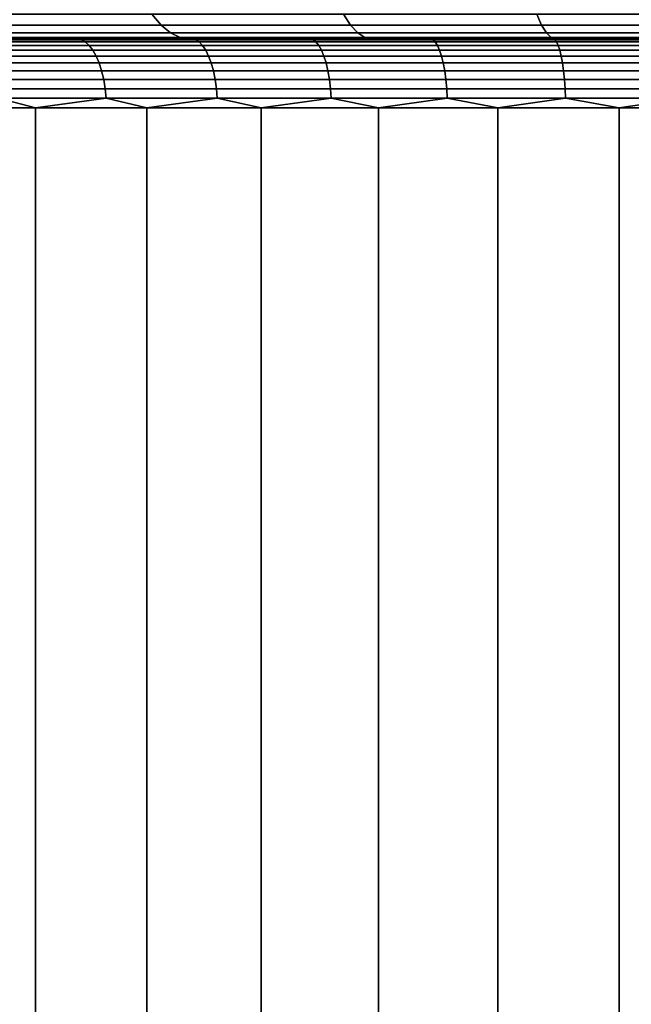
# Model space of a CAD drawing. Header units: metres. Extents: x -109 to 109, y -100 to 58.
# Tile 516 of 642: x -3.95 to -1.29, y 41.99 to 46.28. Entities that reach past the tile are written whole.
import ezdxf

# ---------------------------------------------------------------- set-up
doc = ezdxf.new("R2010")
doc.units = ezdxf.units.M
doc.layers.add('solid_21_062_100_XXX', color=7, linetype='CONTINUOUS')

msp = doc.modelspace()

# ---------------------------------------------------------------- linework, layer by layer
at = {"layer": 'solid_21_062_100_XXX'}
for points in [[(-3.378299, 46.308628, 220.3452), (-4.204255, 46.308628, 220.139786), (-4.153475, 46.261269, 219.956894), (-3.337494, 46.261269, 220.159821)], [(-4.204255, 46.308628, 189.855072), (-3.378299, 46.308628, 189.649673), (-3.337494, 46.261269, 189.835037), (-4.153475, 46.261269, 190.037964)], [(-2.542433, 46.308628, 220.505585), (-3.378299, 46.308628, 220.3452), (-3.337494, 46.261269, 220.159821), (-2.511724, 46.261269, 220.318268)], [(-3.378299, 46.308628, 189.649673), (-2.542433, 46.308628, 189.489273), (-2.511724, 46.261269, 189.67659), (-3.337494, 46.261269, 189.835037)], [(-1.699109, 46.308628, 220.620483), (-2.542433, 46.308628, 220.505585), (-2.511724, 46.261269, 220.318268), (-1.678587, 46.261269, 220.431778)], [(-2.542433, 46.308628, 189.489273), (-1.699109, 46.308628, 189.374374), (-1.678587, 46.261269, 189.56308), (-2.511724, 46.261269, 189.67659)], [(-0.850803, 46.308628, 220.68956), (-1.699109, 46.308628, 220.620483), (-1.678587, 46.261269, 220.431778), (-0.840526, 46.261269, 220.500031)], [(-1.699109, 46.308628, 189.374374), (-0.850803, 46.308628, 189.305298), (-0.840526, 46.261269, 189.494843), (-1.678587, 46.261269, 189.56308)], [(-3.337494, 46.261269, 220.159821), (-4.153475, 46.261269, 219.956894), (-4.101933, 46.227276, 219.771255), (-3.296079, 46.227276, 219.971664)], [(-4.153475, 46.261269, 190.037964), (-3.337494, 46.261269, 189.835037), (-3.296079, 46.227276, 190.023193), (-4.101933, 46.227276, 190.223602)], [(-2.511724, 46.261269, 220.318268), (-3.337494, 46.261269, 220.159821), (-3.296079, 46.227276, 219.971664), (-2.480556, 46.227276, 220.128159)], [(-3.337494, 46.261269, 189.835037), (-2.511724, 46.261269, 189.67659), (-2.480556, 46.227276, 189.866714), (-3.296079, 46.227276, 190.023193)], [(-1.678587, 46.261269, 220.431778), (-2.511724, 46.261269, 220.318268), (-2.480556, 46.227276, 220.128159), (-1.657757, 46.227276, 220.24025)], [(-2.511724, 46.261269, 189.67659), (-1.678587, 46.261269, 189.56308), (-1.657757, 46.227276, 189.754608), (-2.480556, 46.227276, 189.866714)], [(-0.840526, 46.261269, 220.500031), (-1.678587, 46.261269, 220.431778), (-1.657757, 46.227276, 220.24025), (-0.830096, 46.227276, 220.307648)], [(-1.678587, 46.261269, 189.56308), (-0.840526, 46.261269, 189.494843), (-0.830096, 46.227276, 189.68721), (-1.657757, 46.227276, 189.754608)], [(-4.022914, 46.200001, 197.283401), (-12.732383, 46.200001, 197.17601), (-12.282015, 46.200001, 196.486252), (-3.520414, 46.200001, 197.041504)], [(-2.474257, 46.200001, 213.338181), (-1.93497, 46.200001, 213.479523), (-12.281966, 46.200001, 213.508682), (-12.732338, 46.200001, 212.818924)], [(-3.003488, 46.200001, 213.162537), (-2.474257, 46.200001, 213.338181), (-12.732338, 46.200001, 212.818924)], [(-3.520438, 46.200001, 212.953339), (-3.003488, 46.200001, 213.162537), (-12.732338, 46.200001, 212.818924)], [(-4.022942, 46.200001, 212.711441), (-3.520438, 46.200001, 212.953339), (-12.732338, 46.200001, 212.818924)], [(-1.934955, 46.200001, 196.515335), (-12.282015, 46.200001, 196.486252), (-11.794343, 46.200001, 195.822372), (-1.387784, 46.200001, 196.408829)], [(-3.003467, 46.200001, 196.832306), (-3.520414, 46.200001, 197.041504), (-12.282015, 46.200001, 196.486252)], [(-2.474239, 46.200001, 196.656677), (-3.003467, 46.200001, 196.832306), (-12.282015, 46.200001, 196.486252)], [(-1.934955, 46.200001, 196.515335), (-2.474239, 46.200001, 196.656677), (-12.282015, 46.200001, 196.486252)], [(11.270851, 46.200001, 214.808441), (-11.794291, 46.200001, 214.172546), (-12.281966, 46.200001, 213.508682), (11.794343, 46.200001, 214.172485)], [(-0.27868, 46.200001, 213.692963), (11.794343, 46.200001, 214.172485), (-12.281966, 46.200001, 213.508682)], [(-0.834934, 46.200001, 213.657272), (-0.27868, 46.200001, 213.692963), (-12.281966, 46.200001, 213.508682)], [(-1.387798, 46.200001, 213.586029), (-0.834934, 46.200001, 213.657272), (-12.281966, 46.200001, 213.508682)], [(-1.93497, 46.200001, 213.479523), (-1.387798, 46.200001, 213.586029), (-12.281966, 46.200001, 213.508682)], [(-11.270851, 46.200001, 195.186417), (11.794291, 46.200001, 195.822311), (12.281966, 46.200001, 196.486176), (-11.794343, 46.200001, 195.822372)], [(0.27868, 46.200001, 196.301895), (-11.794343, 46.200001, 195.822372), (12.281966, 46.200001, 196.486176)], [(-0.834922, 46.200001, 196.337585), (-1.387784, 46.200001, 196.408829), (-11.794343, 46.200001, 195.822372)], [(-0.278669, 46.200001, 196.301895), (-0.834922, 46.200001, 196.337585), (-11.794343, 46.200001, 195.822372)], [(0.27868, 46.200001, 196.301895), (-0.278669, 46.200001, 196.301895), (-11.794343, 46.200001, 195.822372)], [(11.270851, 46.200001, 214.808441), (-11.270798, 46.200001, 214.808502), (-11.794291, 46.200001, 214.172546)], [(-11.270851, 46.200001, 195.186417), (11.270798, 46.200001, 195.186356), (11.794291, 46.200001, 195.822311)], [(-11.270851, 46.200001, 195.186417), (-10.713137, 46.200001, 194.580292), (11.270798, 46.200001, 195.186356)], [(10.713137, 46.200001, 215.414566), (-10.713079, 46.200001, 215.414627), (-11.270798, 46.200001, 214.808502)], [(11.270851, 46.200001, 214.808441), (10.713137, 46.200001, 215.414566), (-11.270798, 46.200001, 214.808502)], [(-10.713137, 46.200001, 194.580292), (10.713079, 46.200001, 194.580231), (11.270798, 46.200001, 195.186356)], [(-10.713137, 46.200001, 194.580292), (-10.122867, 46.200001, 194.005814), (10.713079, 46.200001, 194.580231)], [(10.122867, 46.200001, 215.989044), (-10.122807, 46.200001, 215.989105), (-10.713079, 46.200001, 215.414627)], [(10.713137, 46.200001, 215.414566), (10.122867, 46.200001, 215.989044), (-10.713079, 46.200001, 215.414627)], [(-10.122867, 46.200001, 194.005814), (10.122807, 46.200001, 194.005753), (10.713079, 46.200001, 194.580231)], [(-10.122867, 46.200001, 194.005814), (-9.501783, 46.200001, 193.464691), (10.122807, 46.200001, 194.005753)], [(9.501783, 46.200001, 216.530182), (-9.50172, 46.200001, 216.530228), (-10.122807, 46.200001, 215.989105)], [(10.122867, 46.200001, 215.989044), (9.501783, 46.200001, 216.530182), (-10.122807, 46.200001, 215.989105)], [(-9.501783, 46.200001, 193.464691), (9.50172, 46.200001, 193.46463), (10.122807, 46.200001, 194.005753)], [(-9.501783, 46.200001, 193.464691), (-8.851827, 46.200001, 192.958603), (9.50172, 46.200001, 193.46463)], [(8.851827, 46.200001, 217.036255), (-8.85176, 46.200001, 217.036301), (-9.50172, 46.200001, 216.530228)], [(9.501783, 46.200001, 216.530182), (8.851827, 46.200001, 217.036255), (-9.50172, 46.200001, 216.530228)], [(-8.851827, 46.200001, 192.958603), (8.85176, 46.200001, 192.958557), (9.50172, 46.200001, 193.46463)], [(-8.851827, 46.200001, 192.958603), (-8.175019, 46.200001, 192.489151), (8.85176, 46.200001, 192.958557)], [(8.175019, 46.200001, 217.505722), (-8.174951, 46.200001, 217.505753), (-8.85176, 46.200001, 217.036301)], [(8.851827, 46.200001, 217.036255), (8.175019, 46.200001, 217.505722), (-8.85176, 46.200001, 217.036301)], [(-8.175019, 46.200001, 192.489151), (8.174951, 46.200001, 192.489105), (8.85176, 46.200001, 192.958557)], [(-8.175019, 46.200001, 192.489151), (-7.47336, 46.200001, 192.057693), (8.174951, 46.200001, 192.489105)], [(7.47336, 46.200001, 217.93718), (-7.473289, 46.200001, 217.93721), (-8.174951, 46.200001, 217.505753)], [(8.175019, 46.200001, 217.505722), (7.47336, 46.200001, 217.93718), (-8.174951, 46.200001, 217.505753)], [(-7.47336, 46.200001, 192.057693), (7.473289, 46.200001, 192.057648), (8.174951, 46.200001, 192.489105)], [(-7.47336, 46.200001, 192.057693), (-6.748968, 46.200001, 191.665527), (7.473289, 46.200001, 192.057648)], [(6.748968, 46.200001, 218.32933), (-6.748895, 46.200001, 218.329361), (-7.473289, 46.200001, 217.93721)], [(7.47336, 46.200001, 217.93718), (6.748968, 46.200001, 218.32933), (-7.473289, 46.200001, 217.93721)], [(-6.748968, 46.200001, 191.665527), (6.748895, 46.200001, 191.665497), (7.473289, 46.200001, 192.057648)], [(-6.748968, 46.200001, 191.665527), (-6.004082, 46.200001, 191.313904), (6.748895, 46.200001, 191.665497)], [(6.004082, 46.200001, 218.680969), (-6.004007, 46.200001, 218.681), (-6.748895, 46.200001, 218.329361)], [(6.748968, 46.200001, 218.32933), (6.004082, 46.200001, 218.680969), (-6.748895, 46.200001, 218.329361)], [(-6.004082, 46.200001, 191.313904), (6.004007, 46.200001, 191.313858), (6.748895, 46.200001, 191.665497)], [(-6.004082, 46.200001, 191.313904), (-5.240983, 46.200001, 191.00386), (6.004007, 46.200001, 191.313858)], [(5.240983, 46.200001, 218.991013), (-5.240907, 46.200001, 218.991043), (-6.004007, 46.200001, 218.681)], [(6.004082, 46.200001, 218.680969), (5.240983, 46.200001, 218.991013), (-6.004007, 46.200001, 218.681)], [(-5.240983, 46.200001, 191.00386), (5.240907, 46.200001, 191.00383), (6.004007, 46.200001, 191.313858)], [(-5.240983, 46.200001, 191.00386), (-4.461915, 46.200001, 190.736313), (5.240907, 46.200001, 191.00383)], [(4.461915, 46.200001, 219.258545), (-4.461837, 46.200001, 219.258575), (-5.240907, 46.200001, 218.991043)], [(5.240983, 46.200001, 218.991013), (4.461915, 46.200001, 219.258545), (-5.240907, 46.200001, 218.991043)], [(-4.049883, 46.206821, 190.411072), (-3.66928, 46.200001, 190.512115), (-4.461915, 46.200001, 190.736313)], [(-4.461915, 46.200001, 190.736313), (4.461837, 46.200001, 190.736298), (5.240907, 46.200001, 191.00383)], [(-4.461915, 46.200001, 190.736313), (-3.66928, 46.200001, 190.512115), (4.461837, 46.200001, 190.736298)], [(-4.049883, 46.206821, 219.583786), (-4.461837, 46.200001, 219.258575), (-3.669201, 46.200001, 219.482773)], [(3.66928, 46.200001, 219.482758), (-3.669201, 46.200001, 219.482773), (-4.461837, 46.200001, 219.258575)], [(4.461915, 46.200001, 219.258545), (3.66928, 46.200001, 219.482758), (-4.461837, 46.200001, 219.258575)], [(-3.686101, 46.196945, 197.164062), (-4.170689, 46.196945, 197.41098), (-4.022914, 46.200001, 197.283401)], [(-4.170689, 46.196945, 212.583893), (-3.686101, 46.196945, 212.830795), (-4.022942, 46.200001, 212.711441)], [(-4.150519, 46.187836, 212.547195), (-3.668276, 46.187836, 212.792908), (-3.686101, 46.196945, 212.830795), (-4.170689, 46.196945, 212.583893)], [(-3.668276, 46.187836, 197.20195), (-4.150519, 46.187836, 197.447662), (-4.170689, 46.196945, 197.41098), (-3.686101, 46.196945, 197.164062)], [(-4.131181, 46.172855, 212.512024), (-3.651184, 46.172855, 212.756592), (-3.668276, 46.187836, 212.792908), (-4.150519, 46.187836, 212.547195)], [(-3.651184, 46.172855, 197.238266), (-4.131181, 46.172855, 197.482834), (-4.150519, 46.187836, 197.447662), (-3.668276, 46.187836, 197.20195)], [(-3.296079, 46.227276, 219.971664), (-4.101933, 46.227276, 219.771255), (-4.049883, 46.206821, 219.583786), (-3.254254, 46.206821, 219.781662)], [(-4.101933, 46.227276, 190.223602), (-3.296079, 46.227276, 190.023193), (-3.254254, 46.206821, 190.213211), (-4.049883, 46.206821, 190.411072)], [(-3.254254, 46.206821, 219.781662), (-4.049883, 46.206821, 219.583786), (-3.669201, 46.200001, 219.482773)], [(-4.049883, 46.206821, 190.411072), (-3.254254, 46.206821, 190.213211), (-3.66928, 46.200001, 190.512115)], [(-3.686101, 46.196945, 212.830795), (-3.520438, 46.200001, 212.953339), (-4.022942, 46.200001, 212.711441)], [(-3.686101, 46.196945, 197.164062), (-4.022914, 46.200001, 197.283401), (-3.520414, 46.200001, 197.041504)], [(-3.186967, 46.196945, 196.948074), (-3.686101, 46.196945, 197.164062), (-3.520414, 46.200001, 197.041504)], [(-3.686101, 46.196945, 212.830795), (-3.186967, 46.196945, 213.046783), (-3.520438, 46.200001, 212.953339)], [(-3.668276, 46.187836, 212.792908), (-3.171555, 46.187836, 213.007858), (-3.186967, 46.196945, 213.046783), (-3.686101, 46.196945, 212.830795)], [(-3.171555, 46.187836, 196.987), (-3.668276, 46.187836, 197.20195), (-3.686101, 46.196945, 197.164062), (-3.186967, 46.196945, 196.948074)], [(-3.254254, 46.206821, 190.213211), (-2.865538, 46.200001, 190.33194), (-3.66928, 46.200001, 190.512115)], [(-3.66928, 46.200001, 190.512115), (3.669201, 46.200001, 190.512085), (4.461837, 46.200001, 190.736298)], [(-3.66928, 46.200001, 190.512115), (-2.865538, 46.200001, 190.33194), (3.669201, 46.200001, 190.512085)], [(-3.254254, 46.206821, 219.781662), (-3.669201, 46.200001, 219.482773), (-2.865457, 46.200001, 219.662949)], [(2.865538, 46.200001, 219.662933), (-2.865457, 46.200001, 219.662949), (-3.669201, 46.200001, 219.482773)], [(3.66928, 46.200001, 219.482758), (2.865538, 46.200001, 219.662933), (-3.669201, 46.200001, 219.482773)], [(-3.651184, 46.172855, 212.756592), (-3.156778, 46.172855, 212.970535), (-3.171555, 46.187836, 213.007858), (-3.668276, 46.187836, 212.792908)], [(-3.156778, 46.172855, 197.024323), (-3.651184, 46.172855, 197.238266), (-3.668276, 46.187836, 197.20195), (-3.171555, 46.187836, 196.987)], [(-3.186967, 46.196945, 213.046783), (-3.003488, 46.200001, 213.162537), (-3.520438, 46.200001, 212.953339)], [(-3.186967, 46.196945, 196.948074), (-3.520414, 46.200001, 197.041504), (-3.003467, 46.200001, 196.832306)], [(-2.480556, 46.227276, 220.128159), (-3.296079, 46.227276, 219.971664), (-3.254254, 46.206821, 219.781662), (-2.44908, 46.206821, 219.936157)], [(-3.296079, 46.227276, 190.023193), (-2.480556, 46.227276, 189.866714), (-2.44908, 46.206821, 190.058701), (-3.254254, 46.206821, 190.213211)], [(-2.44908, 46.206821, 219.936157), (-3.254254, 46.206821, 219.781662), (-2.865457, 46.200001, 219.662949)], [(-3.254254, 46.206821, 190.213211), (-2.44908, 46.206821, 190.058701), (-2.865538, 46.200001, 190.33194)], [(-2.675255, 46.196945, 196.76384), (-3.186967, 46.196945, 196.948074), (-3.003467, 46.200001, 196.832306)], [(-3.186967, 46.196945, 213.046783), (-2.675255, 46.196945, 213.231018), (-3.003488, 46.200001, 213.162537)], [(-3.171555, 46.187836, 213.007858), (-2.662317, 46.187836, 213.191208), (-2.675255, 46.196945, 213.231018), (-3.186967, 46.196945, 213.046783)], [(-2.662317, 46.187836, 196.803665), (-3.171555, 46.187836, 196.987), (-3.186967, 46.196945, 196.948074), (-2.675255, 46.196945, 196.76384)], [(-3.156778, 46.172855, 212.970535), (-2.649913, 46.172855, 213.15303), (-2.662317, 46.187836, 213.191208), (-3.171555, 46.187836, 213.007858)], [(-2.649913, 46.172855, 196.841843), (-3.156778, 46.172855, 197.024323), (-3.171555, 46.187836, 196.987), (-2.662317, 46.187836, 196.803665)], [(-2.675255, 46.196945, 213.231018), (-2.474257, 46.200001, 213.338181), (-3.003488, 46.200001, 213.162537)], [(-2.675255, 46.196945, 196.76384), (-3.003467, 46.200001, 196.832306), (-2.474239, 46.200001, 196.656677)], [(-2.44908, 46.206821, 190.058701), (-2.053082, 46.200001, 190.19632), (-2.865538, 46.200001, 190.33194)], [(-2.865538, 46.200001, 190.33194), (2.865457, 46.200001, 190.331924), (3.669201, 46.200001, 190.512085)], [(-2.865538, 46.200001, 190.33194), (-2.053082, 46.200001, 190.19632), (2.865457, 46.200001, 190.331924)], [(-2.44908, 46.206821, 219.936157), (-2.865457, 46.200001, 219.662949), (-2.053001, 46.200001, 219.798553)], [(2.053082, 46.200001, 219.798538), (-2.053001, 46.200001, 219.798553), (-2.865457, 46.200001, 219.662949)], [(2.865538, 46.200001, 219.662933), (2.053082, 46.200001, 219.798538), (-2.865457, 46.200001, 219.662949)], [(-2.152984, 46.196945, 196.612106), (-2.675255, 46.196945, 196.76384), (-2.474239, 46.200001, 196.656677)], [(-2.675255, 46.196945, 213.231018), (-2.152984, 46.196945, 213.382751), (-2.474257, 46.200001, 213.338181)], [(-2.662317, 46.187836, 213.191208), (-2.142573, 46.187836, 213.342194), (-2.152984, 46.196945, 213.382751), (-2.675255, 46.196945, 213.231018)], [(-2.142573, 46.187836, 196.652664), (-2.662317, 46.187836, 196.803665), (-2.675255, 46.196945, 196.76384), (-2.152984, 46.196945, 196.612106)], [(-2.649913, 46.172855, 213.15303), (-2.13259, 46.172855, 213.303314), (-2.142573, 46.187836, 213.342194), (-2.662317, 46.187836, 213.191208)], [(-2.13259, 46.172855, 196.691544), (-2.649913, 46.172855, 196.841843), (-2.662317, 46.187836, 196.803665), (-2.142573, 46.187836, 196.652664)], [(-1.657757, 46.227276, 220.24025), (-2.480556, 46.227276, 220.128159), (-2.44908, 46.206821, 219.936157), (-1.636721, 46.206821, 220.046844)], [(-2.480556, 46.227276, 189.866714), (-1.657757, 46.227276, 189.754608), (-1.636721, 46.206821, 189.948029), (-2.44908, 46.206821, 190.058701)], [(-2.152984, 46.196945, 213.382751), (-1.93497, 46.200001, 213.479523), (-2.474257, 46.200001, 213.338181)], [(-2.152984, 46.196945, 196.612106), (-2.474239, 46.200001, 196.656677), (-1.934955, 46.200001, 196.515335)], [(-1.636721, 46.206821, 220.046844), (-2.44908, 46.206821, 219.936157), (-2.053001, 46.200001, 219.798553)], [(-2.44908, 46.206821, 190.058701), (-1.636721, 46.206821, 189.948029), (-2.053082, 46.200001, 190.19632)], [(-1.622217, 46.196945, 196.493469), (-2.152984, 46.196945, 196.612106), (-1.934955, 46.200001, 196.515335)], [(-2.152984, 46.196945, 213.382751), (-1.622217, 46.196945, 213.501389), (-1.93497, 46.200001, 213.479523)], [(-2.142573, 46.187836, 213.342194), (-1.614372, 46.187836, 213.460266), (-1.622217, 46.196945, 213.501389), (-2.152984, 46.196945, 213.382751)], [(-1.614372, 46.187836, 196.534592), (-2.142573, 46.187836, 196.652664), (-2.152984, 46.196945, 196.612106), (-1.622217, 46.196945, 196.493469)], [(-2.13259, 46.172855, 213.303314), (-1.606851, 46.172855, 213.420837), (-1.614372, 46.187836, 213.460266), (-2.142573, 46.187836, 213.342194)], [(-1.606851, 46.172855, 196.57402), (-2.13259, 46.172855, 196.691544), (-2.142573, 46.187836, 196.652664), (-1.614372, 46.187836, 196.534592)], [(-1.636721, 46.206821, 189.948029), (-1.234348, 46.200001, 190.105667), (-2.053082, 46.200001, 190.19632)], [(-2.053082, 46.200001, 190.19632), (2.053001, 46.200001, 190.196304), (2.865457, 46.200001, 190.331924)], [(-2.053082, 46.200001, 190.19632), (-1.234348, 46.200001, 190.105667), (2.053001, 46.200001, 190.196304)], [(-1.636721, 46.206821, 220.046844), (-2.053001, 46.200001, 219.798553), (-1.234267, 46.200001, 219.889191)], [(1.234348, 46.200001, 219.889191), (-1.234267, 46.200001, 219.889191), (-2.053001, 46.200001, 219.798553)], [(2.053082, 46.200001, 219.798538), (1.234348, 46.200001, 219.889191), (-2.053001, 46.200001, 219.798553)], [(-1.622217, 46.196945, 213.501389), (-1.387798, 46.200001, 213.586029), (-1.93497, 46.200001, 213.479523)], [(-1.622217, 46.196945, 196.493469), (-1.934955, 46.200001, 196.515335), (-1.387784, 46.200001, 196.408829)], [(-0.830096, 46.227276, 220.307648), (-1.657757, 46.227276, 220.24025), (-1.636721, 46.206821, 220.046844), (-0.819563, 46.206821, 220.113373)], [(-1.657757, 46.227276, 189.754608), (-0.830096, 46.227276, 189.68721), (-0.819563, 46.206821, 189.881485), (-1.636721, 46.206821, 189.948029)], [(-0.819563, 46.206821, 220.113373), (-1.636721, 46.206821, 220.046844), (-1.234267, 46.200001, 219.889191)], [(-1.636721, 46.206821, 189.948029), (-0.819563, 46.206821, 189.881485), (-1.234348, 46.200001, 190.105667)], [(-1.085048, 46.196945, 196.408386), (-1.622217, 46.196945, 196.493469), (-1.387784, 46.200001, 196.408829)], [(-1.622217, 46.196945, 213.501389), (-1.085048, 46.196945, 213.586472), (-1.387798, 46.200001, 213.586029)], [(-1.614372, 46.187836, 213.460266), (-1.079801, 46.187836, 213.544937), (-1.085048, 46.196945, 213.586472), (-1.622217, 46.196945, 213.501389)], [(-1.079801, 46.187836, 196.449921), (-1.614372, 46.187836, 196.534592), (-1.622217, 46.196945, 196.493469), (-1.085048, 46.196945, 196.408386)], [(-1.606851, 46.172855, 213.420837), (-1.07477, 46.172855, 213.505112), (-1.079801, 46.187836, 213.544937), (-1.614372, 46.187836, 213.460266)], [(-1.07477, 46.172855, 196.489746), (-1.606851, 46.172855, 196.57402), (-1.614372, 46.187836, 196.534592), (-1.079801, 46.187836, 196.449921)], [(-1.085048, 46.196945, 213.586472), (-0.834934, 46.200001, 213.657272), (-1.387798, 46.200001, 213.586029)], [(-1.085048, 46.196945, 196.408386), (-1.387784, 46.200001, 196.408829), (-0.834922, 46.200001, 196.337585)], [(-4.113068, 46.152306, 212.47908), (-3.635176, 46.152306, 212.72258), (-3.651184, 46.172855, 212.756592), (-4.131181, 46.172855, 212.512024)], [(-3.635176, 46.152306, 197.272293), (-4.113068, 46.152306, 197.515793), (-4.131181, 46.172855, 197.482834), (-3.651184, 46.172855, 197.238266)], [(-4.09655, 46.126614, 212.44902), (-3.620577, 46.126614, 212.691544), (-3.635176, 46.152306, 212.72258), (-4.113068, 46.152306, 212.47908)], [(-3.620577, 46.126614, 197.303314), (-4.09655, 46.126614, 197.545837), (-4.113068, 46.152306, 197.515793), (-3.635176, 46.152306, 197.272293)], [(-3.635176, 46.152306, 212.72258), (-3.142937, 46.152306, 212.935577), (-3.156778, 46.172855, 212.970535), (-3.651184, 46.172855, 212.756592)], [(-3.142937, 46.152306, 197.05928), (-3.635176, 46.152306, 197.272293), (-3.651184, 46.172855, 197.238266), (-3.156778, 46.172855, 197.024323)], [(-3.620577, 46.126614, 212.691544), (-3.130315, 46.126614, 212.903702), (-3.142937, 46.152306, 212.935577), (-3.635176, 46.152306, 212.72258)], [(-3.130315, 46.126614, 197.091156), (-3.620577, 46.126614, 197.303314), (-3.635176, 46.152306, 197.272293), (-3.142937, 46.152306, 197.05928)], [(-3.142937, 46.152306, 212.935577), (-2.638294, 46.152306, 213.117264), (-2.649913, 46.172855, 213.15303), (-3.156778, 46.172855, 212.970535)], [(-2.638294, 46.152306, 196.877594), (-3.142937, 46.152306, 197.05928), (-3.156778, 46.172855, 197.024323), (-2.649913, 46.172855, 196.841843)], [(-3.130315, 46.126614, 212.903702), (-2.627699, 46.126614, 213.084656), (-2.638294, 46.152306, 213.117264), (-3.142937, 46.152306, 212.935577)], [(-2.627699, 46.126614, 196.910202), (-3.130315, 46.126614, 197.091156), (-3.142937, 46.152306, 197.05928), (-2.638294, 46.152306, 196.877594)], [(-2.638294, 46.152306, 213.117264), (-2.12324, 46.152306, 213.266907), (-2.13259, 46.172855, 213.303314), (-2.649913, 46.172855, 213.15303)], [(-2.12324, 46.152306, 196.727966), (-2.638294, 46.152306, 196.877594), (-2.649913, 46.172855, 196.841843), (-2.13259, 46.172855, 196.691544)], [(-2.627699, 46.126614, 213.084656), (-2.114713, 46.126614, 213.233688), (-2.12324, 46.152306, 213.266907), (-2.638294, 46.152306, 213.117264)], [(-2.114713, 46.126614, 196.761169), (-2.627699, 46.126614, 196.910202), (-2.638294, 46.152306, 196.877594), (-2.12324, 46.152306, 196.727966)], [(-2.12324, 46.152306, 213.266907), (-1.599805, 46.152306, 213.383911), (-1.606851, 46.172855, 213.420837), (-2.13259, 46.172855, 213.303314)], [(-1.599805, 46.152306, 196.610962), (-2.12324, 46.152306, 196.727966), (-2.13259, 46.172855, 196.691544), (-1.606851, 46.172855, 196.57402)], [(-2.114713, 46.126614, 213.233688), (-1.593381, 46.126614, 213.35022), (-1.599805, 46.152306, 213.383911), (-2.12324, 46.152306, 213.266907)], [(-1.593381, 46.126614, 196.644638), (-2.114713, 46.126614, 196.761169), (-2.12324, 46.152306, 196.727966), (-1.599805, 46.152306, 196.610962)], [(-1.599805, 46.152306, 213.383911), (-1.070058, 46.152306, 213.467804), (-1.07477, 46.172855, 213.505112), (-1.606851, 46.172855, 213.420837)], [(-1.070058, 46.152306, 196.527054), (-1.599805, 46.152306, 196.610962), (-1.606851, 46.172855, 196.57402), (-1.07477, 46.172855, 196.489746)], [(-1.593381, 46.126614, 213.35022), (-1.06576, 46.126614, 213.433792), (-1.070058, 46.152306, 213.467804), (-1.599805, 46.152306, 213.383911)], [(-1.06576, 46.126614, 196.561066), (-1.593381, 46.126614, 196.644638), (-1.599805, 46.152306, 196.610962), (-1.070058, 46.152306, 196.527054)], [(-4.081964, 46.096294, 212.422501), (-3.607685, 46.096294, 212.664154), (-3.620577, 46.126614, 212.691544), (-4.09655, 46.126614, 212.44902)], [(-3.607685, 46.096294, 197.330704), (-4.081964, 46.096294, 197.572372), (-4.09655, 46.126614, 197.545837), (-3.620577, 46.126614, 197.303314)], [(-3.607685, 46.096294, 212.664154), (-3.119169, 46.096294, 212.875549), (-3.130315, 46.126614, 212.903702), (-3.620577, 46.126614, 212.691544)], [(-3.119169, 46.096294, 197.119308), (-3.607685, 46.096294, 197.330704), (-3.620577, 46.126614, 197.303314), (-3.130315, 46.126614, 197.091156)], [(-3.119169, 46.096294, 212.875549), (-2.618343, 46.096294, 213.055862), (-2.627699, 46.126614, 213.084656), (-3.130315, 46.126614, 212.903702)], [(-2.618343, 46.096294, 196.938995), (-3.119169, 46.096294, 197.119308), (-3.130315, 46.126614, 197.091156), (-2.627699, 46.126614, 196.910202)], [(-2.618343, 46.096294, 213.055862), (-2.107183, 46.096294, 213.204361), (-2.114713, 46.126614, 213.233688), (-2.627699, 46.126614, 213.084656)], [(-2.107183, 46.096294, 196.790497), (-2.618343, 46.096294, 196.938995), (-2.627699, 46.126614, 196.910202), (-2.114713, 46.126614, 196.761169)], [(-2.107183, 46.096294, 213.204361), (-1.587707, 46.096294, 213.32048), (-1.593381, 46.126614, 213.35022), (-2.114713, 46.126614, 213.233688)], [(-1.587707, 46.096294, 196.674377), (-2.107183, 46.096294, 196.790497), (-2.114713, 46.126614, 196.761169), (-1.593381, 46.126614, 196.644638)], [(-1.587707, 46.096294, 213.32048), (-1.061965, 46.096294, 213.403748), (-1.06576, 46.126614, 213.433792), (-1.593381, 46.126614, 213.35022)], [(-1.061965, 46.096294, 196.59111), (-1.587707, 46.096294, 196.674377), (-1.593381, 46.126614, 196.644638), (-1.06576, 46.126614, 196.561066)], [(-4.069607, 46.061977, 212.400024), (-3.596764, 46.061977, 212.640945), (-3.607685, 46.096294, 212.664154), (-4.081964, 46.096294, 212.422501)], [(-3.596764, 46.061977, 197.353912), (-4.069607, 46.061977, 197.594849), (-4.081964, 46.096294, 197.572372), (-3.607685, 46.096294, 197.330704)], [(-4.059731, 46.024353, 212.38205), (-3.588036, 46.024353, 212.622391), (-3.596764, 46.061977, 212.640945), (-4.069607, 46.061977, 212.400024)], [(-3.588036, 46.024353, 197.372467), (-4.059731, 46.024353, 197.612808), (-4.069607, 46.061977, 197.594849), (-3.596764, 46.061977, 197.353912)], [(-3.596764, 46.061977, 212.640945), (-3.109727, 46.061977, 212.8517), (-3.119169, 46.096294, 212.875549), (-3.607685, 46.096294, 212.664154)], [(-3.109727, 46.061977, 197.143158), (-3.596764, 46.061977, 197.353912), (-3.607685, 46.096294, 197.330704), (-3.119169, 46.096294, 197.119308)], [(-3.588036, 46.024353, 212.622391), (-3.10218, 46.024353, 212.832642), (-3.109727, 46.061977, 212.8517), (-3.596764, 46.061977, 212.640945)], [(-3.10218, 46.024353, 197.162216), (-3.588036, 46.024353, 197.372467), (-3.596764, 46.061977, 197.353912), (-3.109727, 46.061977, 197.143158)], [(-3.109727, 46.061977, 212.8517), (-2.610416, 46.061977, 213.031464), (-2.618343, 46.096294, 213.055862), (-3.119169, 46.096294, 212.875549)], [(-2.610416, 46.061977, 196.963394), (-3.109727, 46.061977, 197.143158), (-3.119169, 46.096294, 197.119308), (-2.618343, 46.096294, 196.938995)], [(-3.10218, 46.024353, 212.832642), (-2.604082, 46.024353, 213.011978), (-2.610416, 46.061977, 213.031464), (-3.109727, 46.061977, 212.8517)], [(-2.604082, 46.024353, 196.982895), (-3.10218, 46.024353, 197.162216), (-3.109727, 46.061977, 197.143158), (-2.610416, 46.061977, 196.963394)], [(-2.610416, 46.061977, 213.031464), (-2.100804, 46.061977, 213.17952), (-2.107183, 46.096294, 213.204361), (-2.618343, 46.096294, 213.055862)], [(-2.100804, 46.061977, 196.815338), (-2.610416, 46.061977, 196.963394), (-2.618343, 46.096294, 196.938995), (-2.107183, 46.096294, 196.790497)], [(-2.604082, 46.024353, 213.011978), (-2.095706, 46.024353, 213.159668), (-2.100804, 46.061977, 213.17952), (-2.610416, 46.061977, 213.031464)], [(-2.095706, 46.024353, 196.83519), (-2.604082, 46.024353, 196.982895), (-2.610416, 46.061977, 196.963394), (-2.100804, 46.061977, 196.815338)], [(-2.100804, 46.061977, 213.17952), (-1.582901, 46.061977, 213.295288), (-1.587707, 46.096294, 213.32048), (-2.107183, 46.096294, 213.204361)], [(-1.582901, 46.061977, 196.69957), (-2.100804, 46.061977, 196.815338), (-2.107183, 46.096294, 196.790497), (-1.587707, 46.096294, 196.674377)], [(-2.095706, 46.024353, 213.159668), (-1.57906, 46.024353, 213.275146), (-1.582901, 46.061977, 213.295288), (-2.100804, 46.061977, 213.17952)], [(-1.57906, 46.024353, 196.719711), (-2.095706, 46.024353, 196.83519), (-2.100804, 46.061977, 196.815338), (-1.582901, 46.061977, 196.69957)], [(-1.582901, 46.061977, 213.295288), (-1.058751, 46.061977, 213.378311), (-1.061965, 46.096294, 213.403748), (-1.587707, 46.096294, 213.32048)], [(-1.058751, 46.061977, 196.616562), (-1.582901, 46.061977, 196.69957), (-1.587707, 46.096294, 196.674377), (-1.061965, 46.096294, 196.59111)], [(-1.57906, 46.024353, 213.275146), (-1.056181, 46.024353, 213.357971), (-1.058751, 46.061977, 213.378311), (-1.582901, 46.061977, 213.295288)], [(-1.056181, 46.024353, 196.636902), (-1.57906, 46.024353, 196.719711), (-1.582901, 46.061977, 196.69957), (-1.058751, 46.061977, 196.616562)], [(-4.052539, 45.984192, 212.368973), (-3.581679, 45.984192, 212.608887), (-3.588036, 46.024353, 212.622391), (-4.059731, 46.024353, 212.38205)], [(-3.581679, 45.984192, 197.385971), (-4.052539, 45.984192, 197.625885), (-4.059731, 46.024353, 197.612808), (-3.588036, 46.024353, 197.372467)], [(-3.581679, 45.984192, 212.608887), (-3.096684, 45.984192, 212.818756), (-3.10218, 46.024353, 212.832642), (-3.588036, 46.024353, 212.622391)], [(-3.096684, 45.984192, 197.176102), (-3.581679, 45.984192, 197.385971), (-3.588036, 46.024353, 197.372467), (-3.10218, 46.024353, 197.162216)], [(-3.096684, 45.984192, 212.818756), (-2.599468, 45.984192, 212.997772), (-2.604082, 46.024353, 213.011978), (-3.10218, 46.024353, 212.832642)], [(-2.599468, 45.984192, 196.997086), (-3.096684, 45.984192, 197.176102), (-3.10218, 46.024353, 197.162216), (-2.604082, 46.024353, 196.982895)], [(-2.599468, 45.984192, 212.997772), (-2.091993, 45.984192, 213.145203), (-2.095706, 46.024353, 213.159668), (-2.604082, 46.024353, 213.011978)], [(-2.091993, 45.984192, 196.849655), (-2.599468, 45.984192, 196.997086), (-2.604082, 46.024353, 196.982895), (-2.095706, 46.024353, 196.83519)], [(-2.091993, 45.984192, 213.145203), (-1.576262, 45.984192, 213.260483), (-1.57906, 46.024353, 213.275146), (-2.095706, 46.024353, 213.159668)], [(-1.576262, 45.984192, 196.734375), (-2.091993, 45.984192, 196.849655), (-2.095706, 46.024353, 196.83519), (-1.57906, 46.024353, 196.719711)], [(-1.576262, 45.984192, 213.260483), (-1.05431, 45.984192, 213.343155), (-1.056181, 46.024353, 213.357971), (-1.57906, 46.024353, 213.275146)], [(-1.05431, 45.984192, 196.651703), (-1.576262, 45.984192, 196.734375), (-1.57906, 46.024353, 196.719711), (-1.056181, 46.024353, 196.636902)], [(-4.048176, 45.942314, 212.361038), (-3.577823, 45.942314, 212.600693), (-3.581679, 45.984192, 212.608887), (-4.052539, 45.984192, 212.368973)], [(-3.577823, 45.942314, 197.394165), (-4.048176, 45.942314, 197.63382), (-4.052539, 45.984192, 197.625885), (-3.581679, 45.984192, 197.385971)], [(-3.577823, 45.942314, 212.600693), (-3.09335, 45.942314, 212.810349), (-3.096684, 45.984192, 212.818756), (-3.581679, 45.984192, 212.608887)], [(-3.09335, 45.942314, 197.184525), (-3.577823, 45.942314, 197.394165), (-3.581679, 45.984192, 197.385971), (-3.096684, 45.984192, 197.176102)], [(-3.09335, 45.942314, 212.810349), (-2.596669, 45.942314, 212.989151), (-2.599468, 45.984192, 212.997772), (-3.096684, 45.984192, 212.818756)], [(-2.596669, 45.942314, 197.005707), (-3.09335, 45.942314, 197.184525), (-3.096684, 45.984192, 197.176102), (-2.599468, 45.984192, 196.997086)], [(-2.596669, 45.942314, 212.989151), (-2.089741, 45.942314, 213.136429), (-2.091993, 45.984192, 213.145203), (-2.599468, 45.984192, 212.997772)], [(-2.089741, 45.942314, 196.858429), (-2.596669, 45.942314, 197.005707), (-2.599468, 45.984192, 196.997086), (-2.091993, 45.984192, 196.849655)], [(-2.089741, 45.942314, 213.136429), (-1.574565, 45.942314, 213.251587), (-1.576262, 45.984192, 213.260483), (-2.091993, 45.984192, 213.145203)], [(-1.574565, 45.942314, 196.743271), (-2.089741, 45.942314, 196.858429), (-2.091993, 45.984192, 196.849655), (-1.576262, 45.984192, 196.734375)], [(-1.574565, 45.942314, 213.251587), (-1.053175, 45.942314, 213.334167), (-1.05431, 45.984192, 213.343155), (-1.576262, 45.984192, 213.260483)], [(-1.053175, 45.942314, 196.66069), (-1.574565, 45.942314, 196.743271), (-1.576262, 45.984192, 196.734375), (-1.05431, 45.984192, 196.651703)], [(-4.048176, 45.942314, 197.63382), (-3.88533, 45.900002, 197.550003), (-4.354503, 45.900002, 197.81424)], [(-4.048176, 45.942314, 212.361038), (-4.354503, 45.900002, 212.180634), (-3.885329, 45.900002, 212.444855)], [(-3.577823, 45.942314, 197.394165), (-3.88533, 45.900002, 197.550003), (-4.048176, 45.942314, 197.63382)], [(-4.048176, 45.942314, 212.361038), (-3.885329, 45.900002, 212.444855), (-3.577823, 45.942314, 212.600693)], [(-3.577823, 45.942314, 197.394165), (-3.400191, 45.900002, 197.316376), (-3.88533, 45.900002, 197.550003)], [(-3.577823, 45.942314, 212.600693), (-3.885329, 45.900002, 212.444855), (-3.400191, 45.900002, 212.678497)], [(-3.09335, 45.942314, 197.184525), (-3.400191, 45.900002, 197.316376), (-3.577823, 45.942314, 197.394165)], [(-3.577823, 45.942314, 212.600693), (-3.400191, 45.900002, 212.678497), (-3.09335, 45.942314, 212.810349)], [(-3.09335, 45.942314, 197.184525), (-2.90108, 45.900002, 197.114304), (-3.400191, 45.900002, 197.316376)], [(-3.09335, 45.942314, 212.810349), (-3.400191, 45.900002, 212.678497), (-2.90108, 45.900002, 212.880554)], [(-2.596669, 45.942314, 197.005707), (-2.90108, 45.900002, 197.114304), (-3.09335, 45.942314, 197.184525)], [(-3.09335, 45.942314, 212.810349), (-2.90108, 45.900002, 212.880554), (-2.596669, 45.942314, 212.989151)], [(-2.596669, 45.942314, 197.005707), (-2.390047, 45.900002, 196.944626), (-2.90108, 45.900002, 197.114304)], [(-2.596669, 45.942314, 212.989151), (-2.90108, 45.900002, 212.880554), (-2.390046, 45.900002, 213.050232)], [(-2.089741, 45.942314, 196.858429), (-2.390047, 45.900002, 196.944626), (-2.596669, 45.942314, 197.005707)], [(-2.596669, 45.942314, 212.989151), (-2.390046, 45.900002, 213.050232), (-2.089741, 45.942314, 213.136429)], [(-2.089741, 45.942314, 196.858429), (-1.869189, 45.900002, 196.808044), (-2.390047, 45.900002, 196.944626)], [(-2.089741, 45.942314, 213.136429), (-2.390046, 45.900002, 213.050232), (-1.869188, 45.900002, 213.186829)], [(-1.574565, 45.942314, 196.743271), (-1.869189, 45.900002, 196.808044), (-2.089741, 45.942314, 196.858429)], [(-2.089741, 45.942314, 213.136429), (-1.869188, 45.900002, 213.186829), (-1.574565, 45.942314, 213.251587)], [(-1.574565, 45.942314, 196.743271), (-1.340648, 45.900002, 196.705109), (-1.869189, 45.900002, 196.808044)], [(-1.574565, 45.942314, 213.251587), (-1.869188, 45.900002, 213.186829), (-1.340648, 45.900002, 213.289749)], [(-1.053175, 45.942314, 196.66069), (-1.340648, 45.900002, 196.705109), (-1.574565, 45.942314, 196.743271)], [(-1.574565, 45.942314, 213.251587), (-1.340648, 45.900002, 213.289749), (-1.053175, 45.942314, 213.334167)], [(-1.053175, 45.942314, 196.66069), (-0.806598, 45.900002, 196.636246), (-1.340648, 45.900002, 196.705109)], [(-1.053175, 45.942314, 213.334167), (-1.340648, 45.900002, 213.289749), (-0.806598, 45.900002, 213.358612)], [(-4.354503, 45.900002, 197.81424), (-3.88533, 45.900002, 197.550003), (-3.885453, 37.700001, 197.550064), (-4.354404, 37.700001, 197.814178)], [(-3.885329, 45.900002, 212.444855), (-4.354503, 45.900002, 212.180634), (-4.354404, 37.700001, 212.180695), (-3.885453, 37.700001, 212.444794)], [(-3.88533, 45.900002, 197.550003), (-3.400191, 45.900002, 197.316376), (-3.400064, 37.700001, 197.316315), (-3.885453, 37.700001, 197.550064)], [(-3.400191, 45.900002, 212.678497), (-3.885329, 45.900002, 212.444855), (-3.885453, 37.700001, 212.444794), (-3.400064, 37.700001, 212.678543)], [(-3.400191, 45.900002, 197.316376), (-2.90108, 45.900002, 197.114304), (-2.901028, 37.700001, 197.114288), (-3.400064, 37.700001, 197.316315)], [(-3.400191, 45.900002, 212.678497), (-3.400064, 37.700001, 212.678543), (-2.901028, 37.700001, 212.880585), (-2.90108, 45.900002, 212.880554)], [(-2.90108, 45.900002, 197.114304), (-2.390047, 45.900002, 196.944626), (-2.390176, 37.700001, 196.944672), (-2.901028, 37.700001, 197.114288)], [(-2.390046, 45.900002, 213.050232), (-2.90108, 45.900002, 212.880554), (-2.901028, 37.700001, 212.880585), (-2.390176, 37.700001, 213.050201)], [(-2.390047, 45.900002, 196.944626), (-1.869189, 45.900002, 196.808044), (-1.86902, 37.700001, 196.807999), (-2.390176, 37.700001, 196.944672)], [(-1.869188, 45.900002, 213.186829), (-2.390046, 45.900002, 213.050232), (-2.390176, 37.700001, 213.050201), (-1.86902, 37.700001, 213.186859)], [(-1.869189, 45.900002, 196.808044), (-1.340648, 45.900002, 196.705109), (-1.340742, 37.700001, 196.705124), (-1.86902, 37.700001, 196.807999)], [(-1.340648, 45.900002, 213.289749), (-1.869188, 45.900002, 213.186829), (-1.86902, 37.700001, 213.186859), (-1.340742, 37.700001, 213.289749)], [(-0.806598, 45.900002, 196.636246), (-0.80666, 37.700001, 196.636261), (-1.340742, 37.700001, 196.705124), (-1.340648, 45.900002, 196.705109)], [(-0.806598, 45.900002, 213.358612), (-1.340648, 45.900002, 213.289749), (-1.340742, 37.700001, 213.289749), (-0.80666, 37.700001, 213.358612)]]:
    msp.add_3dface(points, dxfattribs=at)

doc.saveas('drawing.dxf')
